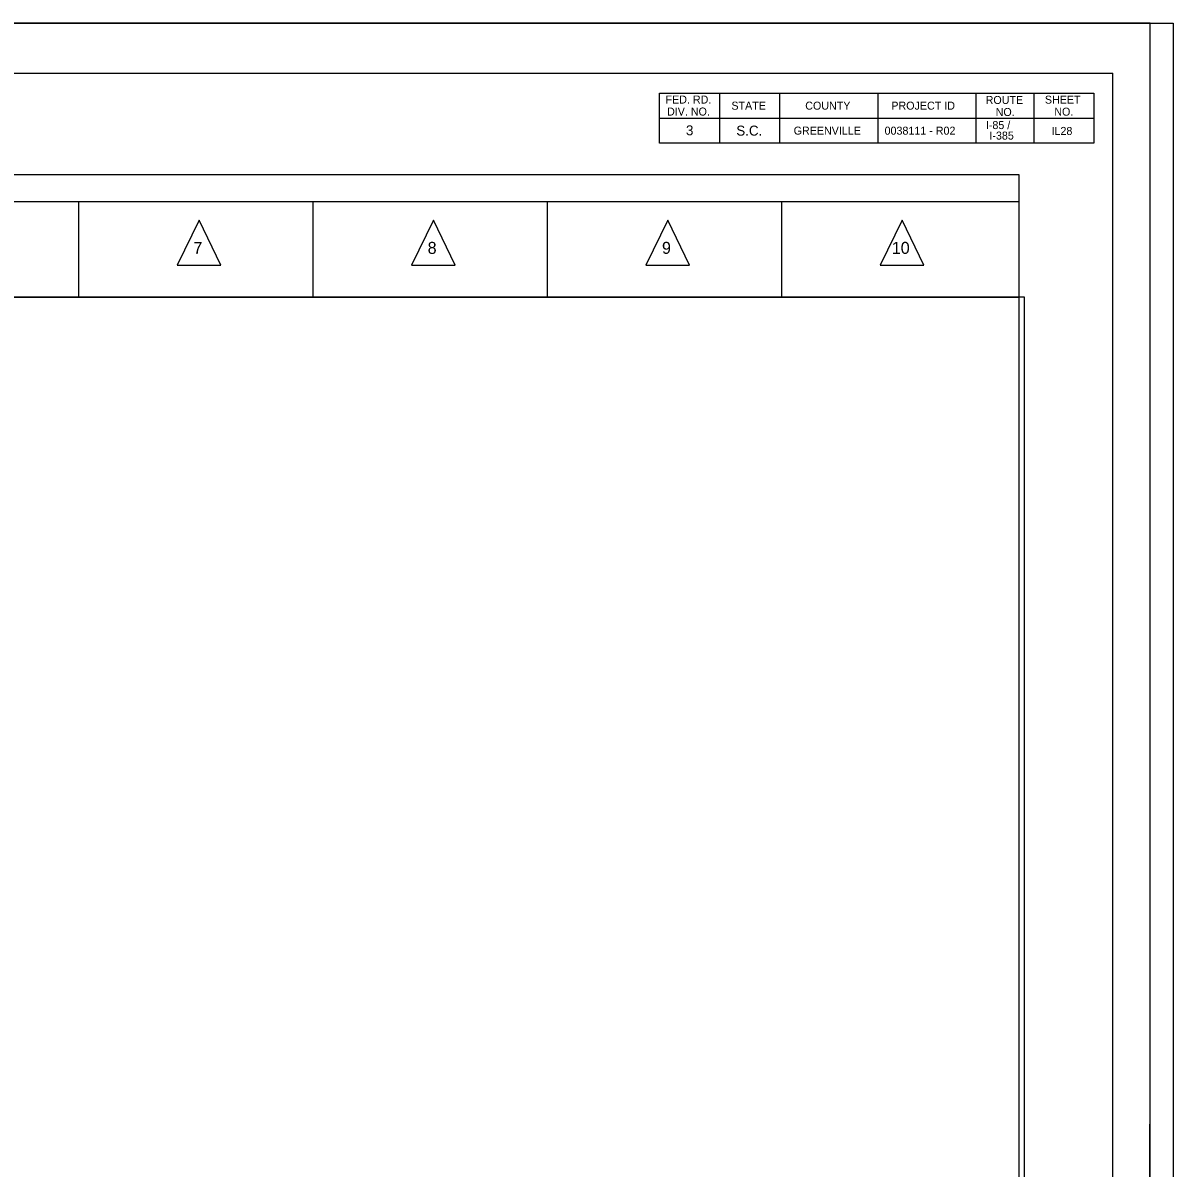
# Model space of a CAD drawing. Extents: x -2251 to 10196, y -13470 to 1199.
# Drawn here: x 6234 to 6808, y -8398 to -7826 of the extents above; entities that cross this region are included whole.
import ezdxf

# ---------------------------------------------------------------- set-up
doc = ezdxf.new("R2010")
doc.units = 0
for name, color, linetype in [('RD_SHT_Bndy', 7, 'Continuous'), ('RD_SHT_Iplotshp', 7, 'Continuous'), ('RD_SHT_Misc1', 7, 'Continuous'), ('RD_SHT_Snap', 7, 'Continuous'), ('RD_TX_RoadID', 7, 'Continuous')]:
    doc.layers.add(name, color=color, linetype=linetype)

msp = doc.modelspace()

# ---------------------------------------------------------------- linework, layer by layer
at = {"layer": 'RD_SHT_Bndy'}
for p, q in [((6791.65, -7825.65), (5031.65, -7825.65)), ((5103.1, -7850.65), (6778.1, -7850.65)), ((6778.1, -8900.65), (6778.1, -7850.65)), ((6551.6, -7885.65), (6551.6, -7860.65)), ((6551.6, -7860.65), (6768.6, -7860.65)), ((6581.6, -7860.65), (6581.6, -7885.65)), ((6611.6, -7860.65), (6611.6, -7885.65)), ((6660.6, -7860.65), (6660.6, -7885.65)), ((6709.6, -7860.65), (6709.6, -7885.65)), ((6738.6, -7860.65), (6738.6, -7885.65)), ((6768.6, -7860.65), (6768.6, -7885.65)), ((6551.6, -7873.15), (6768.6, -7873.15)), ((6768.6, -7885.65), (6551.6, -7885.65)), ((5153.4, -7914.83), (6731.08, -7914.83)), ((6261.43, -7962.61), (6261.43, -7914.83)), ((6378.52, -7962.61), (6378.52, -7914.83)), ((6495.61, -7962.61), (6495.61, -7914.83)), ((6612.69, -7962.61), (6612.69, -7914.83)), ((6321.59, -7924.06), (6310.63, -7946.58)), ((6332.35, -7946.58), (6321.59, -7924.06)), ((6438.68, -7924.06), (6427.72, -7946.58)), ((6449.44, -7946.58), (6438.68, -7924.06)), ((6555.76, -7924.06), (6544.81, -7946.58)), ((6566.52, -7946.58), (6555.76, -7924.06)), ((6672.85, -7924.06), (6661.89, -7946.58)), ((6683.61, -7946.58), (6672.85, -7924.06)), ((6310.63, -7946.58), (6332.35, -7946.58)), ((6427.72, -7946.58), (6449.44, -7946.58)), ((6544.81, -7946.58), (6566.52, -7946.58)), ((6661.89, -7946.58), (6683.61, -7946.58)), ((5153.4, -7962.61), (6731.08, -7962.61))]:
    msp.add_line(p, q, dxfattribs=at)
msp.add_lwpolyline([(5153.4, -7901.26), (6731.08, -7901.26), (6731.08, -8765.57), (5153.4, -8765.57)], close=True, dxfattribs=at)
at = {"layer": 'RD_SHT_Iplotshp'}
msp.add_lwpolyline([(4996.65, -7825.65), (6796.65, -7825.65), (6796.65, -8925.65), (4996.65, -8925.65)], close=True, dxfattribs=at)
at = {"layer": 'RD_SHT_Misc1'}
msp.add_lwpolyline([(6796.65, -8925.65), (6796.68, -7825.65), (5096.68, -7825.6), (5096.65, -8925.6)], close=True, dxfattribs=at)
at = {"layer": 'RD_SHT_Snap'}
msp.add_lwpolyline([(5008.15, -7825.65), (6808.15, -7825.65), (6808.15, -8925.65), (5008.15, -8925.65)], close=True, dxfattribs=at)
at = {"layer": 'RD_TX_RoadID'}
msp.add_lwpolyline([(5150.54, -8765.73), (6733.93, -8765.73), (6733.93, -7962.61), (5150.54, -7962.61)], close=True, dxfattribs=at)

# ---------------------------------------------------------------- texts
at = {"layer": 'RD_SHT_Bndy'}
for s, height, p in [('FED. RD.', 4, (6554.59, -7865.85)), ('STATE', 4, (6587.49, -7868.9)), ('COUNTY', 4, (6624.39, -7868.9)), ('PROJECT ID', 4, (6667.41, -7868.9)), ('ROUTE', 4, (6714.54, -7866.05)), ('SHEET', 4, (6744.14, -7865.9)), ('DIV. NO.', 4, (6555.34, -7871.85)), ('NO.', 4, (6719.54, -7872.05)), ('NO.', 4, (6748.84, -7871.9)), ('3', 5, (6564.79, -7881.72)), ('S.C.', 5, (6589.94, -7881.87)), ('GREENVILLE', 4, (6618.6, -7881.37)), ('0038111 - R02', 4, (6664.04, -7881.4)), ('I-85 /', 4, (6714.64, -7878.6)), ('IL28', 4, (6747.45, -7881.53)), ('I-385', 4, (6716.41, -7883.85)), ('7', 6, (6318.7, -7940.96)), ('8', 6, (6435.73, -7940.96)), ('9', 6, (6552.81, -7940.96)), ('10', 6, (6667.64, -7940.96))]:
    msp.add_text(s, height=height, dxfattribs=at).set_placement(p)

doc.saveas('drawing.dxf')
